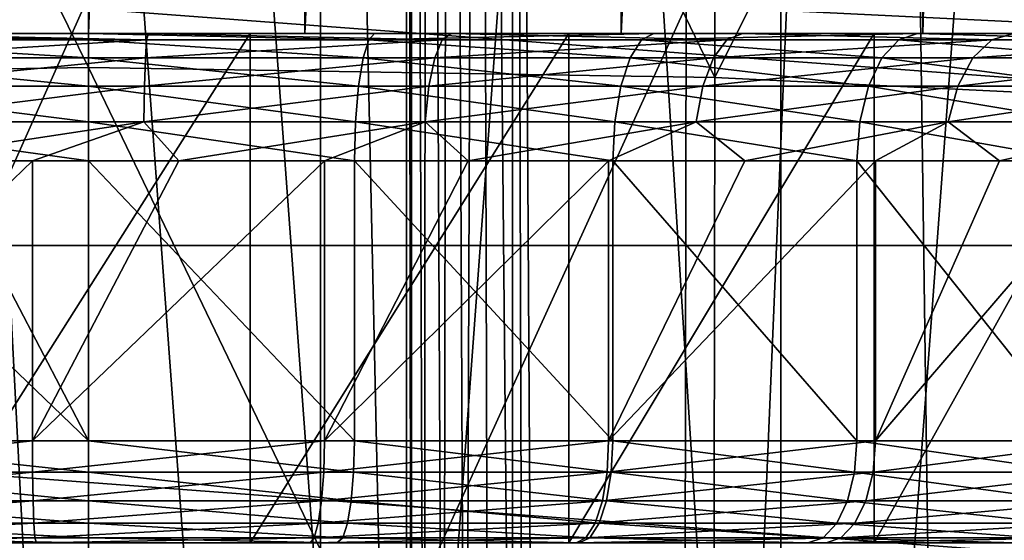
# Model space of a CAD drawing. Header units: metres. Extents: x -109 to 109, y -63 to 140.
# Tile 192 of 480: x -0.27 to 3.6, y -22.99 to -20.95. Entities that reach past the tile are written whole.
import ezdxf

# ---------------------------------------------------------------- set-up
doc = ezdxf.new("R2010")
doc.units = ezdxf.units.M
doc.layers.add('solid_502308_SW0001', color=7, linetype='CONTINUOUS')

msp = doc.modelspace()

# ---------------------------------------------------------------- linework, layer by layer
at = {"layer": 'solid_502308_SW0001'}
for points in [[(2.04467, 4.644084, 10.330814), (2.093329, -21, 10.085261), (0.85, -21, 10.329001)], [(2.04467, 4.644084, 10.330814), (0.85, -21, 10.329001), (1.371821, 4.644084, 10.479981)], [(0.85, -9.277694, 10.431925), (1.371821, 4.644084, 10.479981), (0.85, -21, 10.329001)], [(2.701959, 4.644084, 10.123571), (2.093329, -21, 10.085261), (2.04467, 4.644084, 10.330814)], [(3.338684, 4.644084, 9.859832), (3.279645, -21, 9.640318), (2.093329, -21, 10.085261)], [(3.338684, 4.644084, 9.859832), (2.093329, -21, 10.085261), (2.701959, 4.644084, 10.123571)], [(3.95, 4.644084, 9.5416), (4.376612, -21, 9.006297), (3.279645, -21, 9.640318)], [(3.95, 4.644084, 9.5416), (3.279645, -21, 9.640318), (3.338684, 4.644084, 9.859832)], [(0, 2.5, 9.699993), (0, -21, 9.699993), (-0.85, -21, 9.648201)], [(0, 2.5, 9.699993), (-0.85, -21, 9.648201), (-0.85, 2.5, 9.648201)], [(0.85, 2.5, 9.648201), (0.85, -21, 9.648201), (0, -21, 9.699993)], [(0, 2.5, 9.699993), (0.85, 2.5, 9.648201), (0, -21, 9.699993)], [(0.85, 2.5, 9.648201), (0.85, -21, 10.329001), (0.85, -21, 9.648201)], [(0.85, 2.5, 9.648201), (0.85, -9.277694, 10.431925), (0.85, -21, 10.329001)], [(0.913497, -30.31617, -15.986616), (-0.908882, -5.683489, -16.41674), (-0.913269, -30.316187, -15.98662)], [(0.913497, -30.31617, -15.986616), (0.90927, -5.683518, -16.416733), (-0.908882, -5.683489, -16.41674)], [(0.913497, -30.31617, -15.986616), (2.712836, -5.951638, -16.346155), (0.90927, -5.683518, -16.416733)], [(2.72464, -30.045698, -15.924301), (2.712836, -5.951638, -16.346155), (0.913497, -30.31617, -15.986616)], [(2.72464, -30.045698, -15.924301), (4.47329, -6.488606, -16.208912), (2.712836, -5.951638, -16.346155)], [(4.489939, -29.50491, -15.803983), (4.47329, -6.488606, -16.208912), (2.72464, -30.045698, -15.924301)], [(-0.877511, -11, 14.274777), (-1.25, -11.5, 14.240496), (0, -28, 14.307987)], [(-0.877511, -11, 14.274777), (0, -28, 14.307987), (0, -11, 14.307994)], [(1.25, -28, 14.240496), (0.877511, -11, 14.274777), (0, -11, 14.307994)], [(1.25, -28, 14.240496), (0, -11, 14.307994), (0, -28, 14.307987)], [(1.25, -11.5, 14.240496), (0.877511, -11, 14.274777), (1.25, -28, 14.240496)], [(-1.25, -11.5, 14.240496), (-1.25, -28, 14.240496), (0, -28, 14.307987)], [(1.25, -11.5, 13.05314), (1.25, -28, 14.240496), (1.25, -26, 13.05314)], [(1.25, -11.5, 13.05314), (1.25, -11.5, 14.240496), (1.25, -28, 14.240496)], [(1.269027, -25.863382, 12.916589), (1.25, -11.5, 13.05314), (1.25, -26, 13.05314)], [(1.269449, -11.5, 12.915045), (1.25, -11.5, 13.05314), (1.269027, -25.863382, 12.916589)], [(1.269449, -11.5, 12.915045), (1.269027, -25.863382, 12.916589), (1.321162, -25.742905, 12.796062)], [(1.326579, -11.5, 12.787217), (1.269449, -11.5, 12.915045), (1.321162, -25.742905, 12.796062)], [(1.326579, -11.5, 12.787217), (1.321162, -25.742905, 12.796062), (1.395685, -25.647209, 12.700349)], [(1.416913, -11.5, 12.680242), (1.326579, -11.5, 12.787217), (1.395685, -25.647209, 12.700349)], [(1.416913, -11.5, 12.680242), (1.395685, -25.647209, 12.700349), (1.482122, -25.577814, 12.630946)], [(1.533365, -11.5, 12.602508), (1.416913, -11.5, 12.680242), (1.482122, -25.577814, 12.630946)], [(1.533365, -11.5, 12.602508), (1.482122, -25.577814, 12.630946), (1.573829, -25.532064, 12.585212)], [(1.533365, -11.5, 12.602508), (1.573829, -25.532064, 12.585212), (1.666667, -25.506994, 12.560133)], [(1.666667, -11.5, 12.560133), (1.533365, -11.5, 12.602508), (1.666667, -25.506994, 12.560133)], [(1.708164, -25.501753, 12.553029), (1.666667, -11.5, 12.560133), (1.666667, -25.506994, 12.560133)], [(2.550195, -25.5, 12.369358), (3.140136, -11.5, 12.194185), (1.666667, -11.5, 12.560133)], [(1.75, -25.5, 12.545684), (1.666667, -11.5, 12.560133), (1.708164, -25.501753, 12.553029)], [(2.550195, -25.5, 12.369358), (1.666667, -11.5, 12.560133), (1.75, -25.5, 12.545684)], [(3.332989, -25.5, 12.12821), (3.140136, -11.5, 12.194185), (2.550195, -25.5, 12.369358)], [(4.093741, -25.5, 11.82365), (4.541224, -11.5, 11.609393), (3.140136, -11.5, 12.194185)], [(4.093741, -25.5, 11.82365), (3.140136, -11.5, 12.194185), (3.332989, -25.5, 12.12821)], [(4.694423, -21.004921, 14.665416), (2.349062, -20.890835, 14.841285), (4.71113, -15.777206, 14.664999)], [(0, -21.133303, 16.700001), (0, -16.084391, 16.700001), (-2.47082, -16.114351, 16.637691)], [(2.462407, -21.172741, 16.6378), (2.47082, -16.114351, 16.637691), (0, -16.084391, 16.700001)], [(0, -21.133303, 16.700001), (2.462407, -21.172741, 16.6378), (0, -16.084391, 16.700001)], [(-2.462407, -21.172741, 16.6378), (0, -21.133303, 16.700001), (-2.47082, -16.114351, 16.637691)], [(2.462407, -21.172741, 16.6378), (4.936986, -16.204233, 16.451178), (2.47082, -16.114351, 16.637691)], [(2.462407, -21.172741, 16.6378), (4.92065, -21.291054, 16.451567), (4.936986, -16.204233, 16.451178)], [(12.422418, -21.831844, -27.35), (-12.422418, -21.831844, -27.35), (-12.854777, -19.937656, -27.35)], [(12.854777, -19.937656, -27.35), (12.422418, -21.831844, -27.35), (-12.854777, -19.937656, -27.35)], [(-2.340444, -26.089899, 14.841404), (-2.349062, -20.890835, 14.841285), (0, -20.852825, 14.9)], [(0, -26.042328, 14.9), (-2.340444, -26.089899, 14.841404), (0, -20.852825, 14.9)], [(0, -26.042328, 14.9), (0, -20.852825, 14.9), (2.349062, -20.890835, 14.841285)], [(2.340444, -26.089899, 14.841404), (0, -26.042328, 14.9), (2.349062, -20.890835, 14.841285)], [(2.340444, -26.089899, 14.841404), (2.349062, -20.890835, 14.841285), (4.694423, -21.004921, 14.665416)], [(-0.85, -21, 9.648201), (3.279645, -21, 9.640318), (-3.279645, -21, 9.640318)], [(0.235494, -21, 9.495908), (-3.279645, -21, 9.640318), (3.279645, -21, 9.640318)], [(0.235494, -21, 9.495908), (-0.961616, -21, 9.431662), (-3.279645, -21, 9.640318)], [(1.88746, -21, -4.740541), (-1.88746, -21, -4.740541), (-3.088161, -21, -4.32759)], [(3.088161, -21, -4.32759), (1.88746, -21, -4.740541), (-3.088161, -21, -4.32759)], [(0, -21, -4.1), (3.088161, -21, -4.32759), (-3.088161, -21, -4.32759)], [(-1.185476, -21, -3.995863), (0, -21, -4.1), (-3.088161, -21, -4.32759)], [(0.634888, -21, -4.949906), (-0.634888, -21, -4.949906), (-1.88746, -21, -4.740541)], [(1.88746, -21, -4.740541), (0.634888, -21, -4.949906), (-1.88746, -21, -4.740541)], [(0, -21.024471, -3.945492), (0, -21, -4.1), (-1.185476, -21, -3.995863)], [(0, -21.024471, -3.945492), (-1.185476, -21, -3.995863), (-1.166451, -21.024471, -3.84232)], [(0.227974, -21.024471, 9.34158), (-0.961616, -21, 9.431662), (0.235494, -21, 9.495908)], [(-0.94133, -21.024471, 9.278484), (-0.961616, -21, 9.431662), (0.227974, -21.024471, 9.34158)], [(-0.85, -21, 9.648201), (0.85, -21, 9.648201), (3.279645, -21, 9.640318)], [(-0.85, -21, 9.648201), (0, -21, 9.699993), (0.85, -21, 9.648201)], [(-0.634888, -23, -4.949906), (-0.634888, -21, -4.949906), (0.634888, -21, -4.949906)], [(-0.634888, -23, -4.949906), (0.634888, -21, -4.949906), (0.634888, -23, -4.949906)], [(0, -21, -4.1), (1.123873, -21, -4.00647), (3.088161, -21, -4.32759)], [(1.102259, -21.024471, -3.853441), (1.123873, -21, -4.00647), (0, -21, -4.1)], [(1.102259, -21.024471, -3.853441), (0, -21, -4.1), (0, -21.024471, -3.945492)], [(0.227974, -21.024471, 9.34158), (0.235494, -21, 9.495908), (1.390198, -21.024471, 9.198454)], [(0.235494, -21, 9.495908), (3.279645, -21, 9.640318), (4.376612, -21, 9.006297)], [(1.425162, -21, 9.348963), (0.235494, -21, 9.495908), (4.376612, -21, 9.006297)], [(1.390198, -21.024471, 9.198454), (0.235494, -21, 9.495908), (1.425162, -21, 9.348963)], [(0.634888, -23, -4.949906), (0.634888, -21, -4.949906), (1.88746, -21, -4.740541)], [(0.634888, -23, -4.949906), (1.88746, -21, -4.740541), (1.88746, -23, -4.740541)], [(0.85, -21, 9.648201), (2.093329, -21, 10.085261), (3.279645, -21, 9.640318)], [(0.85, -21, 9.648201), (0.85, -21, 10.329001), (2.093329, -21, 10.085261)], [(1.102259, -21.024471, -3.853441), (2.222502, -21, -3.72653), (1.123873, -21, -4.00647)], [(2.173982, -21.024471, -3.579838), (2.222502, -21, -3.72653), (1.102259, -21.024471, -3.853441)], [(1.123873, -21, -4.00647), (2.222502, -21, -3.72653), (3.088161, -21, -4.32759)], [(1.390198, -21.024471, 9.198454), (1.425162, -21, 9.348963), (2.509257, -21.024471, 8.853551)], [(2.570611, -21, 8.995386), (1.425162, -21, 9.348963), (4.376612, -21, 9.006297)], [(2.509257, -21.024471, 8.853551), (1.425162, -21, 9.348963), (2.570611, -21, 8.995386)], [(1.88746, -23, -4.740541), (1.88746, -21, -4.740541), (3.088161, -21, -4.32759)], [(1.88746, -23, -4.740541), (3.088161, -21, -4.32759), (3.088161, -23, -4.32759)], [(2.173982, -21.024471, -3.579838), (3.258716, -21, -3.268307), (2.222502, -21, -3.72653)], [(3.185478, -21.024471, -3.132263), (3.258716, -21, -3.268307), (2.173982, -21.024471, -3.579838)], [(2.222502, -21, -3.72653), (4.204094, -21, -3.722568), (3.088161, -21, -4.32759)], [(2.222502, -21, -3.72653), (3.258716, -21, -3.268307), (4.204094, -21, -3.722568)], [(4.67771, -26.232668, 14.665833), (2.340444, -26.089899, 14.841404), (4.694423, -21.004921, 14.665416)], [(2.509257, -21.024471, 8.853551), (2.570611, -21, 8.995386), (3.550404, -21.024471, 8.317578)], [(2.570611, -21, 8.995386), (4.376612, -21, 9.006297), (5.354336, -21, 8.200477)], [(3.636365, -21, 8.446028), (2.570611, -21, 8.995386), (5.354336, -21, 8.200477)], [(3.550404, -21.024471, 8.317578), (2.570611, -21, 8.995386), (3.636365, -21, 8.446028)], [(3.088161, -23, -4.32759), (3.088161, -21, -4.32759), (4.204094, -21, -3.722568)], [(3.088161, -23, -4.32759), (4.204094, -21, -3.722568), (4.204094, -23, -3.722568)], [(4.108726, -21.024471, -2.523115), (3.258716, -21, -3.268307), (3.185478, -21.024471, -3.132263)], [(3.258716, -21, -3.268307), (5.205371, -21, -2.941655), (4.204094, -21, -3.722568)], [(3.258716, -21, -3.268307), (4.204996, -21, -2.643962), (5.205371, -21, -2.941655)], [(4.108726, -21.024471, -2.523115), (4.204996, -21, -2.643962), (3.258716, -21, -3.268307)], [(3.550404, -21.024471, 8.317578), (3.636365, -21, 8.446028), (4.481309, -21.024471, 7.607181)], [(-1.166451, -21.024471, -3.84232), (-1.141963, -21.095583, -3.704975), (0, -21.095583, -3.80598)], [(0, -21.024471, -3.945492), (-1.166451, -21.024471, -3.84232), (0, -21.095583, -3.80598)], [(-0.94133, -21.024471, 9.278484), (0.227974, -21.024471, 9.34158), (-0.921568, -21.095583, 9.14038)], [(0.227974, -21.024471, 9.34158), (0.223188, -21.095583, 9.202151), (-0.921568, -21.095583, 9.14038)], [(1.079119, -21.095583, -3.715862), (0, -21.024471, -3.945492), (0, -21.095583, -3.80598)], [(1.102259, -21.024471, -3.853441), (0, -21.024471, -3.945492), (1.079119, -21.095583, -3.715862)], [(1.390198, -21.024471, 9.198454), (1.361013, -21.095583, 9.06203), (0.223188, -21.095583, 9.202151)], [(0.227974, -21.024471, 9.34158), (1.390198, -21.024471, 9.198454), (0.223188, -21.095583, 9.202151)], [(1.102259, -21.024471, -3.853441), (1.079119, -21.095583, -3.715862), (2.128342, -21.095583, -3.448003)], [(2.173982, -21.024471, -3.579838), (1.102259, -21.024471, -3.853441), (2.128342, -21.095583, -3.448003)], [(2.509257, -21.024471, 8.853551), (2.45658, -21.095583, 8.724367), (1.361013, -21.095583, 9.06203)], [(1.390198, -21.024471, 9.198454), (2.509257, -21.024471, 8.853551), (1.361013, -21.095583, 9.06203)], [(2.173982, -21.024471, -3.579838), (2.128342, -21.095583, -3.448003), (3.118604, -21.095583, -3.009824)], [(3.185478, -21.024471, -3.132263), (2.173982, -21.024471, -3.579838), (3.118604, -21.095583, -3.009824)], [(3.550404, -21.024471, 8.317578), (3.475869, -21.095583, 8.199647), (2.45658, -21.095583, 8.724367)], [(2.509257, -21.024471, 8.853551), (3.550404, -21.024471, 8.317578), (2.45658, -21.095583, 8.724367)], [(3.185478, -21.024471, -3.132263), (3.118604, -21.095583, -3.009824), (4.02247, -21.095583, -2.413464)], [(4.108726, -21.024471, -2.523115), (3.185478, -21.024471, -3.132263), (4.02247, -21.095583, -2.413464)], [(4.481309, -21.024471, 7.607181), (4.387232, -21.095583, 7.504162), (3.475869, -21.095583, 8.199647)], [(3.550404, -21.024471, 8.317578), (4.481309, -21.024471, 7.607181), (3.475869, -21.095583, 8.199647)], [(-1.141963, -21.095583, -3.704975), (-1.122537, -21.206362, -3.59602), (0, -21.206362, -3.695307)], [(0, -21.095583, -3.80598), (-1.141963, -21.095583, -3.704975), (0, -21.206362, -3.695307)], [(-0.921568, -21.095583, 9.14038), (0.223188, -21.095583, 9.202151), (-0.905891, -21.206362, 9.030823)], [(0.223188, -21.095583, 9.202151), (0.219391, -21.206362, 9.091542), (-0.905891, -21.206362, 9.030823)], [(1.060762, -21.206362, -3.606721), (0, -21.095583, -3.80598), (0, -21.206362, -3.695307)], [(1.079119, -21.095583, -3.715862), (0, -21.095583, -3.80598), (1.060762, -21.206362, -3.606721)], [(1.361013, -21.095583, 9.06203), (1.337861, -21.206362, 8.953805), (0.219391, -21.206362, 9.091542)], [(0.223188, -21.095583, 9.202151), (1.361013, -21.095583, 9.06203), (0.219391, -21.206362, 9.091542)], [(1.079119, -21.095583, -3.715862), (1.060762, -21.206362, -3.606721), (2.092137, -21.206362, -3.343419)], [(2.128342, -21.095583, -3.448003), (1.079119, -21.095583, -3.715862), (2.092137, -21.206362, -3.343419)], [(2.45658, -21.095583, 8.724367), (2.414791, -21.206362, 8.621886), (1.337861, -21.206362, 8.953805)], [(1.361013, -21.095583, 9.06203), (2.45658, -21.095583, 8.724367), (1.337861, -21.206362, 8.953805)], [(2.128342, -21.095583, -3.448003), (2.092137, -21.206362, -3.343419), (3.065553, -21.206362, -2.912694)], [(3.118604, -21.095583, -3.009824), (2.128342, -21.095583, -3.448003), (3.065553, -21.206362, -2.912694)], [(3.475869, -21.095583, 8.199647), (3.416741, -21.206362, 8.106092), (2.414791, -21.206362, 8.621886)], [(2.45658, -21.095583, 8.724367), (3.475869, -21.095583, 8.199647), (2.414791, -21.206362, 8.621886)], [(3.118604, -21.095583, -3.009824), (3.065553, -21.206362, -2.912694), (3.954044, -21.206362, -2.326479)], [(4.02247, -21.095583, -2.413464), (3.118604, -21.095583, -3.009824), (3.954044, -21.206362, -2.326479)], [(4.387232, -21.095583, 7.504162), (4.312601, -21.206362, 7.422439), (3.416741, -21.206362, 8.106092)], [(3.475869, -21.095583, 8.199647), (4.387232, -21.095583, 7.504162), (3.416741, -21.206362, 8.106092)], [(0, -26.182215, 16.700001), (0, -21.133303, 16.700001), (-2.462407, -21.172741, 16.6378)], [(2.453991, -26.231136, 16.637909), (2.462407, -21.172741, 16.6378), (0, -21.133303, 16.700001)], [(0, -26.182215, 16.700001), (2.453991, -26.231136, 16.637909), (0, -21.133303, 16.700001)], [(-2.453991, -26.231136, 16.637909), (0, -26.182215, 16.700001), (-2.462407, -21.172741, 16.6378)], [(-1.122537, -21.206362, -3.59602), (-1.110078, -21.34594, -3.526141), (0, -21.34594, -3.624326)], [(0, -21.206362, -3.695307), (-1.122537, -21.206362, -3.59602), (0, -21.34594, -3.624326)], [(-0.905891, -21.206362, 9.030823), (0.219391, -21.206362, 9.091542), (-0.895837, -21.34594, 8.960558)], [(0.219391, -21.206362, 9.091542), (0.216956, -21.34594, 9.020604), (-0.895837, -21.34594, 8.960558)], [(1.048989, -21.34594, -3.536724), (0, -21.206362, -3.695307), (0, -21.34594, -3.624326)], [(1.060762, -21.206362, -3.606721), (0, -21.206362, -3.695307), (1.048989, -21.34594, -3.536724)], [(1.337861, -21.206362, 8.953805), (1.323012, -21.34594, 8.884395), (0.216956, -21.34594, 9.020604)], [(0.219391, -21.206362, 9.091542), (1.337861, -21.206362, 8.953805), (0.216956, -21.34594, 9.020604)], [(1.060762, -21.206362, -3.606721), (1.048989, -21.34594, -3.536724), (2.068917, -21.34594, -3.276344)], [(2.092137, -21.206362, -3.343419), (1.060762, -21.206362, -3.606721), (2.068917, -21.34594, -3.276344)], [(2.414791, -21.206362, 8.621886), (2.387989, -21.34594, 8.55616), (1.323012, -21.34594, 8.884395)], [(1.337861, -21.206362, 8.953805), (2.414791, -21.206362, 8.621886), (1.323012, -21.34594, 8.884395)], [(2.092137, -21.206362, -3.343419), (2.068917, -21.34594, -3.276344), (3.031529, -21.34594, -2.850399)], [(3.065553, -21.206362, -2.912694), (2.092137, -21.206362, -3.343419), (3.031529, -21.34594, -2.850399)], [(3.416741, -21.206362, 8.106092), (3.378819, -21.34594, 8.046091), (2.387989, -21.34594, 8.55616)], [(2.414791, -21.206362, 8.621886), (3.416741, -21.206362, 8.106092), (2.387989, -21.34594, 8.55616)], [(2.453991, -26.231136, 16.637909), (4.92065, -21.291054, 16.451567), (2.462407, -21.172741, 16.6378)], [(3.065553, -21.206362, -2.912694), (3.031529, -21.34594, -2.850399), (3.910158, -21.34594, -2.270691)], [(3.954044, -21.206362, -2.326479), (3.065553, -21.206362, -2.912694), (3.910158, -21.34594, -2.270691)], [(4.312601, -21.206362, 7.422439), (4.264736, -21.34594, 7.370025), (3.378819, -21.34594, 8.046091)], [(3.416741, -21.206362, 8.106092), (4.312601, -21.206362, 7.422439), (3.378819, -21.34594, 8.046091)], [(2.453991, -26.231136, 16.637909), (4.904308, -26.377903, 16.451956), (4.92065, -21.291054, 16.451567)], [(-1.110078, -21.34594, -3.526141), (-0.574832, -21.5, -3.57372), (0, -21.5, -3.6)], [(0, -21.34594, -3.624326), (-1.110078, -21.34594, -3.526141), (0, -21.5, -3.6)], [(-0.895837, -21.34594, 8.960558), (0.216956, -21.34594, 9.020604), (-0.794039, -21.5, 8.94976)], [(0.216956, -21.34594, 9.020604), (-0.220478, -21.5, 8.99614), (-0.794039, -21.5, 8.94976)], [(0.216956, -21.34594, 9.020604), (0.354921, -21.5, 8.989994), (-0.220478, -21.5, 8.99614)], [(0, -21.34594, -3.624326), (0, -21.5, -3.6), (1.044954, -21.5, -3.512735)], [(1.048989, -21.34594, -3.536724), (0, -21.34594, -3.624326), (1.044954, -21.5, -3.512735)], [(0.216956, -21.34594, 9.020604), (1.323012, -21.34594, 8.884395), (0.354921, -21.5, 8.989994)], [(1.323012, -21.34594, 8.884395), (0.92736, -21.5, 8.931373), (0.354921, -21.5, 8.989994)], [(1.323012, -21.34594, 8.884395), (1.492061, -21.5, 8.820764), (0.92736, -21.5, 8.931373)], [(1.048989, -21.34594, -3.536724), (1.044954, -21.5, -3.512735), (2.060959, -21.5, -3.253356)], [(2.068917, -21.34594, -3.276344), (1.048989, -21.34594, -3.536724), (2.060959, -21.5, -3.253356)], [(1.323012, -21.34594, 8.884395), (2.387989, -21.34594, 8.55616), (1.492061, -21.5, 8.820764)], [(2.387989, -21.34594, 8.55616), (2.044316, -21.5, 8.659092), (1.492061, -21.5, 8.820764)], [(2.387989, -21.34594, 8.55616), (2.579514, -21.5, 8.447704), (2.044316, -21.5, 8.659092)], [(2.068917, -21.34594, -3.276344), (2.060959, -21.5, -3.253356), (3.019869, -21.5, -2.82905)], [(3.031529, -21.34594, -2.850399), (2.068917, -21.34594, -3.276344), (3.019869, -21.5, -2.82905)], [(2.387989, -21.34594, 8.55616), (3.378819, -21.34594, 8.046091), (2.579514, -21.5, 8.447704)], [(3.378819, -21.34594, 8.046091), (3.093193, -21.5, 8.188366), (2.579514, -21.5, 8.447704)], [(3.031529, -21.34594, -2.850399), (3.019869, -21.5, -2.82905), (3.895118, -21.5, -2.251571)], [(3.910158, -21.34594, -2.270691), (3.031529, -21.34594, -2.850399), (3.895118, -21.5, -2.251571)], [(3.378819, -21.34594, 8.046091), (3.581066, -21.5, 7.883239), (3.093193, -21.5, 8.188366)], [(3.378819, -21.34594, 8.046091), (4.264736, -21.34594, 7.370025), (3.581066, -21.5, 7.883239)], [(4.264736, -21.34594, 7.370025), (4.039063, -21.5, 7.53487), (3.581066, -21.5, 7.883239)], [(-0.220478, -21.5, 8.99614), (-0.220478, -22.6, 8.99614), (-1.360974, -22.6, 8.85124)], [(-0.794039, -21.5, 8.94976), (-0.220478, -21.5, 8.99614), (-1.360974, -22.6, 8.85124)], [(-1.14487, -21.5, -3.495101), (-1.144868, -22.6, -3.495101), (0, -22.6, -3.6)], [(-0.574832, -21.5, -3.57372), (-1.14487, -21.5, -3.495101), (0, -22.6, -3.6)], [(-0.574832, -21.5, -3.57372), (0, -22.6, -3.6), (0, -21.5, -3.6)], [(0.92736, -21.5, 8.931373), (0.92736, -22.6, 8.931373), (-0.220478, -22.6, 8.99614)], [(0.354921, -21.5, 8.989994), (0.92736, -21.5, 8.931373), (-0.220478, -22.6, 8.99614)], [(-0.220478, -21.5, 8.99614), (0.354921, -21.5, 8.989994), (-0.220478, -22.6, 8.99614)], [(1.044953, -22.6, -3.512735), (0, -21.5, -3.6), (0, -22.6, -3.6)], [(1.044954, -21.5, -3.512735), (0, -21.5, -3.6), (1.044953, -22.6, -3.512735)], [(2.044316, -21.5, 8.659092), (2.044317, -22.6, 8.659091), (0.92736, -22.6, 8.931373)], [(1.492061, -21.5, 8.820764), (2.044316, -21.5, 8.659092), (0.92736, -22.6, 8.931373)], [(0.92736, -21.5, 8.931373), (1.492061, -21.5, 8.820764), (0.92736, -22.6, 8.931373)], [(1.044954, -21.5, -3.512735), (1.044953, -22.6, -3.512735), (2.060959, -22.6, -3.253356)], [(2.060959, -21.5, -3.253356), (1.044954, -21.5, -3.512735), (2.060959, -22.6, -3.253356)], [(2.044316, -21.5, 8.659092), (2.579514, -21.5, 8.447704), (2.044317, -22.6, 8.659091)], [(3.093193, -21.5, 8.188366), (3.093194, -22.6, 8.188365), (2.044317, -22.6, 8.659091)], [(2.579514, -21.5, 8.447704), (3.093193, -21.5, 8.188366), (2.044317, -22.6, 8.659091)], [(2.060959, -21.5, -3.253356), (2.060959, -22.6, -3.253356), (3.019869, -22.6, -2.82905)], [(3.019869, -21.5, -2.82905), (2.060959, -21.5, -3.253356), (3.019869, -22.6, -2.82905)], [(3.019869, -21.5, -2.82905), (3.019869, -22.6, -2.82905), (3.895118, -22.6, -2.251571)], [(3.895118, -21.5, -2.251571), (3.019869, -21.5, -2.82905), (3.895118, -22.6, -2.251571)], [(3.093193, -21.5, 8.188366), (3.581066, -21.5, 7.883239), (3.093194, -22.6, 8.188365)], [(4.039063, -21.5, 7.53487), (4.039064, -22.6, 7.534869), (3.093194, -22.6, 8.188365)], [(3.581066, -21.5, 7.883239), (4.039063, -21.5, 7.53487), (3.093194, -22.6, 8.188365)], [(11.712649, -23.640354, -27.35), (-11.712649, -23.640354, -27.35), (-12.422418, -21.831844, -27.35)], [(12.422418, -21.831844, -27.35), (11.712649, -23.640354, -27.35), (-12.422418, -21.831844, -27.35)], [(-1.35677, -22.723248, 8.832238), (-1.360974, -22.6, 8.85124), (-0.220478, -22.6, 8.99614)], [(-0.219797, -22.723248, 8.976691), (-1.35677, -22.723248, 8.832238), (-0.220478, -22.6, 8.99614)], [(0, -22.723248, -3.580539), (0, -22.6, -3.6), (-1.144868, -22.6, -3.495101)], [(-1.141332, -22.723248, -3.475964), (0, -22.723248, -3.580539), (-1.144868, -22.6, -3.495101)], [(-0.219797, -22.723248, 8.976691), (-0.220478, -22.6, 8.99614), (0.92736, -22.6, 8.931373)], [(0.924496, -22.723248, 8.912124), (-0.219797, -22.723248, 8.976691), (0.92736, -22.6, 8.931373)], [(1.041726, -22.723248, -3.493543), (1.044953, -22.6, -3.512735), (0, -22.6, -3.6)], [(1.041726, -22.723248, -3.493543), (0, -22.6, -3.6), (0, -22.723248, -3.580539)], [(0.924496, -22.723248, 8.912124), (0.92736, -22.6, 8.931373), (2.044317, -22.6, 8.659091)], [(2.038001, -22.723248, 8.640683), (0.924496, -22.723248, 8.912124), (2.044317, -22.6, 8.659091)], [(1.041726, -22.723248, -3.493543), (2.054592, -22.723248, -3.234966), (1.044953, -22.6, -3.512735)], [(2.054592, -22.723248, -3.234966), (2.060959, -22.6, -3.253356), (1.044953, -22.6, -3.512735)], [(2.038001, -22.723248, 8.640683), (2.044317, -22.6, 8.659091), (3.093194, -22.6, 8.188365)], [(3.083639, -22.723248, 8.171412), (2.038001, -22.723248, 8.640683), (3.093194, -22.6, 8.188365)], [(2.054592, -22.723248, -3.234966), (3.01054, -22.723248, -2.81197), (2.060959, -22.6, -3.253356)], [(3.01054, -22.723248, -2.81197), (3.019869, -22.6, -2.82905), (2.060959, -22.6, -3.253356)], [(3.01054, -22.723248, -2.81197), (3.883086, -22.723248, -2.236275), (3.019869, -22.6, -2.82905)], [(3.883086, -22.723248, -2.236275), (3.895118, -22.6, -2.251571), (3.019869, -22.6, -2.82905)], [(3.083639, -22.723248, 8.171412), (3.093194, -22.6, 8.188365), (4.039064, -22.6, 7.534869)], [(4.026587, -22.723248, 7.519934), (3.083639, -22.723248, 8.171412), (4.039064, -22.6, 7.534869)], [(-1.344503, -22.834911, 8.776794), (-1.35677, -22.723248, 8.832238), (-0.219797, -22.723248, 8.976691)], [(-0.21781, -22.834911, 8.919942), (-1.344503, -22.834911, 8.776794), (-0.219797, -22.723248, 8.976691)], [(0, -22.834911, -3.523754), (0, -22.723248, -3.580539), (-1.141332, -22.723248, -3.475964)], [(-1.131013, -22.834911, -3.420125), (0, -22.834911, -3.523754), (-1.141332, -22.723248, -3.475964)], [(-0.21781, -22.834911, 8.919942), (-0.219797, -22.723248, 8.976691), (0.924496, -22.723248, 8.912124)], [(0.916137, -22.834911, 8.855957), (-0.21781, -22.834911, 8.919942), (0.924496, -22.723248, 8.912124)], [(1.032307, -22.834911, -3.437545), (0, -22.723248, -3.580539), (0, -22.834911, -3.523754)], [(1.032307, -22.834911, -3.437545), (1.041726, -22.723248, -3.493543), (0, -22.723248, -3.580539)], [(0.916137, -22.834911, 8.855957), (0.924496, -22.723248, 8.912124), (2.038001, -22.723248, 8.640683)], [(2.019575, -22.834911, 8.586971), (0.916137, -22.834911, 8.855957), (2.038001, -22.723248, 8.640683)], [(1.032307, -22.834911, -3.437545), (2.036016, -22.834911, -3.181306), (1.041726, -22.723248, -3.493543)], [(2.036016, -22.834911, -3.181306), (2.054592, -22.723248, -3.234966), (1.041726, -22.723248, -3.493543)], [(2.019575, -22.834911, 8.586971), (2.038001, -22.723248, 8.640683), (3.083639, -22.723248, 8.171412)], [(3.055759, -22.834911, 8.121943), (2.019575, -22.834911, 8.586971), (3.083639, -22.723248, 8.171412)], [(2.036016, -22.834911, -3.181306), (2.983321, -22.834911, -2.762135), (2.054592, -22.723248, -3.234966)], [(2.983321, -22.834911, -2.762135), (3.01054, -22.723248, -2.81197), (2.054592, -22.723248, -3.234966)], [(2.983321, -22.834911, -2.762135), (3.847977, -22.834911, -2.191645), (3.01054, -22.723248, -2.81197)], [(3.847977, -22.834911, -2.191645), (3.883086, -22.723248, -2.236275), (3.01054, -22.723248, -2.81197)], [(3.055759, -22.834911, 8.121943), (3.083639, -22.723248, 8.171412), (4.026587, -22.723248, 7.519934)], [(3.990182, -22.834911, 7.476356), (3.055759, -22.834911, 8.121943), (4.026587, -22.723248, 7.519934)], [(-1.325376, -22.923532, 8.690347), (-1.344503, -22.834911, 8.776794), (-0.21781, -22.834911, 8.919942)], [(-0.214711, -22.923532, 8.831457), (-1.325376, -22.923532, 8.690347), (-0.21781, -22.834911, 8.919942)], [(0, -22.923532, -3.435216), (0, -22.834911, -3.523754), (-1.131013, -22.834911, -3.420125)], [(-1.114923, -22.923532, -3.333061), (0, -22.923532, -3.435216), (-1.131013, -22.834911, -3.420125)], [(-0.214711, -22.923532, 8.831457), (-0.21781, -22.834911, 8.919942), (0.916137, -22.834911, 8.855957)], [(0.903104, -22.923532, 8.768383), (-0.214711, -22.923532, 8.831457), (0.916137, -22.834911, 8.855957)], [(1.017622, -22.923532, -3.350233), (0, -22.834911, -3.523754), (0, -22.923532, -3.435216)], [(1.017622, -22.923532, -3.350233), (1.032307, -22.834911, -3.437545), (0, -22.834911, -3.523754)], [(0.903104, -22.923532, 8.768383), (0.916137, -22.834911, 8.855957), (2.019575, -22.834911, 8.586971)], [(1.990845, -22.923532, 8.503224), (0.903104, -22.923532, 8.768383), (2.019575, -22.834911, 8.586971)], [(1.017622, -22.923532, -3.350233), (2.007052, -22.923532, -3.097639), (1.032307, -22.834911, -3.437545)], [(2.007052, -22.923532, -3.097639), (2.036016, -22.834911, -3.181306), (1.032307, -22.834911, -3.437545)], [(1.990845, -22.923532, 8.503224), (2.019575, -22.834911, 8.586971), (3.055759, -22.834911, 8.121943)], [(3.012288, -22.923532, 8.04481), (1.990845, -22.923532, 8.503224), (3.055759, -22.834911, 8.121943)], [(2.007052, -22.923532, -3.097639), (2.94088, -22.923532, -2.684431), (2.036016, -22.834911, -3.181306)], [(2.94088, -22.923532, -2.684431), (2.983321, -22.834911, -2.762135), (2.036016, -22.834911, -3.181306)], [(2.94088, -22.923532, -2.684431), (3.793236, -22.923532, -2.122056), (2.983321, -22.834911, -2.762135)], [(3.793236, -22.923532, -2.122056), (3.847977, -22.834911, -2.191645), (2.983321, -22.834911, -2.762135)], [(3.012288, -22.923532, 8.04481), (3.055759, -22.834911, 8.121943), (3.990182, -22.834911, 7.476356)], [(3.933418, -22.923532, 7.408407), (3.012288, -22.923532, 8.04481), (3.990182, -22.834911, 7.476356)], [(-1.301265, -22.980423, 8.581373), (-1.325376, -22.923532, 8.690347), (-0.214711, -22.923532, 8.831457)], [(-0.210805, -22.980423, 8.719917), (-1.301265, -22.980423, 8.581373), (-0.214711, -22.923532, 8.831457)], [(0, -22.980423, -3.323607), (0, -22.923532, -3.435216), (-1.114923, -22.923532, -3.333061)], [(-1.094641, -22.980423, -3.22331), (0, -22.980423, -3.323607), (-1.114923, -22.923532, -3.333061)], [(-0.210805, -22.980423, 8.719917), (-0.214711, -22.923532, 8.831457), (0.903104, -22.923532, 8.768383)], [(0.886675, -22.980423, 8.65799), (-0.210805, -22.980423, 8.719917), (0.903104, -22.923532, 8.768383)], [(0.99911, -22.980423, -3.24017), (0, -22.923532, -3.435216), (0, -22.980423, -3.323607)], [(0.99911, -22.980423, -3.24017), (1.017622, -22.923532, -3.350233), (0, -22.923532, -3.435216)], [(0.886675, -22.980423, 8.65799), (0.903104, -22.923532, 8.768383), (1.990845, -22.923532, 8.503224)], [(1.954628, -22.980423, 8.397655), (0.886675, -22.980423, 8.65799), (1.990845, -22.923532, 8.503224)], [(0.99911, -22.980423, -3.24017), (1.970541, -22.980423, -2.992171), (1.017622, -22.923532, -3.350233)], [(1.970541, -22.980423, -2.992171), (2.007052, -22.923532, -3.097639), (1.017622, -22.923532, -3.350233)], [(1.954628, -22.980423, 8.397655), (1.990845, -22.923532, 8.503224), (3.012288, -22.923532, 8.04481)], [(2.957489, -22.980423, 7.94758), (1.954628, -22.980423, 8.397655), (3.012288, -22.923532, 8.04481)], [(1.970541, -22.980423, -2.992171), (2.887381, -22.980423, -2.58648), (2.007052, -22.923532, -3.097639)], [(2.887381, -22.980423, -2.58648), (2.94088, -22.923532, -2.684431), (2.007052, -22.923532, -3.097639)], [(2.887381, -22.980423, -2.58648), (3.724232, -22.980423, -2.034336), (2.94088, -22.923532, -2.684431)], [(3.724232, -22.980423, -2.034336), (3.793236, -22.923532, -2.122056), (2.94088, -22.923532, -2.684431)], [(2.957489, -22.980423, 7.94758), (3.012288, -22.923532, 8.04481), (3.933418, -22.923532, 7.408407)], [(3.861863, -22.980423, 7.322754), (2.957489, -22.980423, 7.94758), (3.933418, -22.923532, 7.408407)], [(-1.273364, -23, 8.46095), (-1.301265, -22.980423, 8.581373), (-0.210805, -22.980423, 8.719917)], [(-0.204534, -23, 8.596444), (-1.273364, -23, 8.46095), (-0.210805, -22.980423, 8.719917)], [(0, -23, -3.2), (0, -22.980423, -3.323607), (-1.094641, -22.980423, -3.22331)], [(-1.064379, -23, -3.103191), (0, -23, -3.2), (-1.094641, -22.980423, -3.22331)], [(-0.204534, -23, 8.596444), (-0.210805, -22.980423, 8.719917), (0.886675, -22.980423, 8.65799)], [(0.870904, -23, 8.535352), (-0.204534, -23, 8.596444), (0.886675, -22.980423, 8.65799)], [(0.975557, -23, -3.118776), (0, -22.980423, -3.323607), (0, -23, -3.2)], [(0.975557, -23, -3.118776), (0.99911, -22.980423, -3.24017), (0, -22.980423, -3.323607)], [(0.870904, -23, 8.535352), (0.886675, -22.980423, 8.65799), (1.954628, -22.980423, 8.397655)], [(1.917315, -23, 8.279766), (0.870904, -23, 8.535352), (1.954628, -22.980423, 8.397655)], [(0.975557, -23, -3.118776), (1.928691, -23, -2.875842), (0.99911, -22.980423, -3.24017)], [(1.928691, -23, -2.875842), (1.970541, -22.980423, -2.992171), (0.99911, -22.980423, -3.24017)], [(1.917315, -23, 8.279766), (1.954628, -22.980423, 8.397655), (2.957489, -22.980423, 7.94758)], [(2.900006, -23, 7.838089), (1.917315, -23, 8.279766), (2.957489, -22.980423, 7.94758)], [(1.928691, -23, -2.875842), (2.827529, -23, -2.478322), (1.970541, -22.980423, -2.992171)], [(2.827529, -23, -2.478322), (2.887381, -22.980423, -2.58648), (1.970541, -22.980423, -2.992171)], [(2.827529, -23, -2.478322), (3.648358, -23, -1.936748), (2.887381, -22.980423, -2.58648)], [(3.648358, -23, -1.936748), (3.724232, -22.980423, -2.034336), (2.887381, -22.980423, -2.58648)], [(2.900006, -23, 7.838089), (2.957489, -22.980423, 7.94758), (3.861863, -22.980423, 7.322754)], [(3.78598, -23, 7.225069), (2.900006, -23, 7.838089), (3.861863, -22.980423, 7.322754)]]:
    msp.add_3dface(points, dxfattribs=at)

doc.saveas('drawing.dxf')
